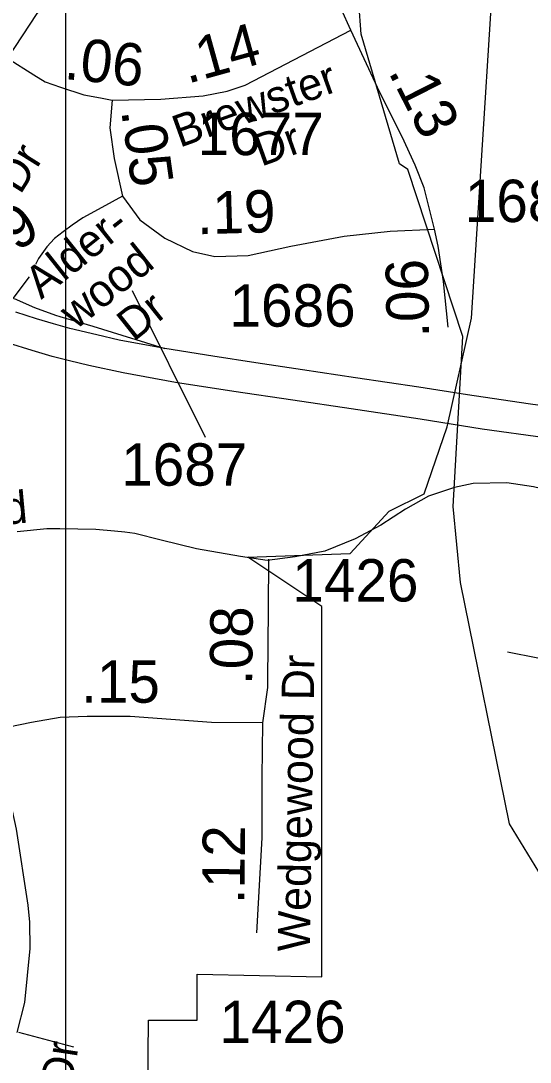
# Model space of a CAD drawing. Extents: x 1662474 to 1856135, y 779280 to 917889.
# Drawn here: x 1730904 to 1732406, y 834835 to 837907 of the extents above; entities that cross this region are included whole.
import ezdxf

# ---------------------------------------------------------------- set-up
doc = ezdxf.new("R2010")
doc.units = 0
for name, color, linetype in [('Exist Boundary Political City Limit New', 7, 'Continuous'), ('Exist Hydrographic Misc Water Feature', 7, 'Continuous'), ('Exist Road Non-System Type 51', 7, 'Continuous'), ('Exist Road Non-System Type 51 Label', 7, 'Continuous'), ('Exist Road Primary Interstate Divided Center Attributed', 7, 'Continuous'), ('Exist Road Primary Interstate Ramp 1 Lane Attributed', 7, 'Continuous'), ('Exist Road Secondary Mileage Hundredths English Label', 7, 'Continuous'), ('Exist Road Secondary Mileage Tenths English Label', 7, 'Continuous'), ('Exist Road Secondary Type 51 Attributed', 7, 'Continuous'), ('Exist Road Secondary Type 51 Label', 7, 'Continuous'), ('Exist Road Secondary Type 51 Number Label', 7, 'Continuous'), ('Map Preparation Boundary City Limit Buffer Line', 7, 'Continuous'), ('Map Preparation Inset Cut Line', 7, 'Continuous')]:
    doc.layers.add(name, color=color, linetype=linetype)

msp = doc.modelspace()

# ---------------------------------------------------------------- linework, layer by layer
at = {"layer": 'Exist Boundary Political City Limit New'}
msp.add_lwpolyline([(1731273.5, 834253.2), (1731281.1, 834958.9), (1731424.6, 834958.9), (1731424.6, 835094.1), (1731792, 835086.8), (1731792, 836179.1), (1731573.5, 836324.8), (1731875.2, 836335.2), (1731989.8, 836460.1), (1732093.9, 836512.1), (1732161.2, 836709), (1732233.5, 837030.1), (1732322.2, 838441.6), (1732351.5, 839399.5), (1732382.4, 840041), (1732045.4, 839879.3), (1732066.4, 840264.9), (1731313.2, 840232.6), (1731271, 841075.4), (1731213.9, 841075.8), (1731124.8, 841076.3), (1730964.6, 841228.1), (1730411.4, 840551.2)], dxfattribs=at)
at = {"layer": 'Exist Hydrographic Misc Water Feature'}
msp.add_lwpolyline([(1732528.5, 834737.1), (1732499.6, 835230), (1732442.6, 835378.9), (1732344.6, 835538.4), (1732200.4, 836250.4), (1732178.5, 836474), (1732207.4, 836975.7), (1732045.4, 837468.1), (1732020.4, 837484.9), (1731907.4, 837868), (1731900.4, 837960.1), (1731654.4, 838447.6), (1731631.4, 838563), (1731633.5, 838789.4), (1731486.4, 839140.3), (1731305.4, 839442.7)], dxfattribs=at)
at = {"layer": 'Exist Road Non-System Type 51'}
msp.add_line((1731060, 834878.9), (1730898, 834922.1), dxfattribs=at)
for points in [[(1733201.8, 836353), (1733200.6, 836353.1), (1733137.9, 836360.9), (1732416.1, 836532.1), (1732337.6, 836544.2), (1732238.1, 836542), (1732182.6, 836530.8), (1732105.9, 836504.8), (1732038.8, 836466.2), (1731966, 836419), (1731889.6, 836379), (1731800.1, 836342.6), (1731713.2, 836325.4), (1731630.4, 836314.5)], [(1731630.4, 836314.5), (1731552.1, 836327.1), (1731422.1, 836349.4), (1731317.5, 836375.1), (1731240.6, 836394.8), (1731210.6, 836398.8), (1731180.8, 836401.9), (1731125.1, 836406.6), (1731019.1, 836408.7), (1730980.8, 836408.7), (1730893.4, 836399.8)], [(1732339, 836045.4), (1732428.2, 836027.9), (1732482.6, 835999.2)]]:
    msp.add_lwpolyline(points, dxfattribs=at)
at = {"layer": 'Exist Road Primary Interstate Divided Center Attributed'}
for points in [[(1731328.5, 836940.7), (1731194.2, 836965.3), (1731128.1, 836980.8), (1731048.8, 836999.8), (1731000.9, 837013.7), (1730950.7, 837027.9), (1730889.6, 837047.4)], [(1733191.1, 836563), (1733050.2, 836585), (1732801.1, 836623.5), (1732626.3, 836649), (1732449.8, 836677.1), (1732264.7, 836702.6), (1732081.7, 836731.5), (1731878.4, 836762.2), (1731705.8, 836787.7), (1731532.3, 836814), (1731360.6, 836840.4), (1731206.1, 836868.9), (1731104.8, 836890.5), (1731047.5, 836904.3), (1730996.5, 836917.3), (1730937.3, 836935), (1730868, 836956.2)], [(1733175.5, 836662.4), (1733039.6, 836680.9), (1732879.5, 836704.7), (1732725.5, 836728.5), (1732548.6, 836756.1), (1732400.6, 836777.3), (1732221.5, 836804.1), (1732077.8, 836826.1), (1731891.4, 836854.2), (1731734.7, 836877.1), (1731597.1, 836898.3), (1731469.9, 836917.7), (1731328.5, 836940.7)]]:
    msp.add_lwpolyline(points, dxfattribs=at)
at = {"layer": 'Exist Road Primary Interstate Ramp 1 Lane Attributed'}
msp.add_lwpolyline([(1730884.3, 837087.9), (1730944.5, 837061.8), (1731006.1, 837039.2), (1731019.2, 837034.4), (1731116.7, 837006.3), (1731328.5, 836940.7)], dxfattribs=at)
at = {"layer": 'Exist Road Secondary Type 51 Attributed'}
for points in [[(1731876.9, 837880.1), (1731848.6, 837942.1), (1731826.8, 837976.9), (1731792, 838019.4), (1731752.7, 838053), (1731715.7, 838082.4), (1731679.9, 838104.2), (1731634.2, 838130.3), (1731592.8, 838148.8), (1731557.2, 838158.2), (1731496, 838167.4), (1731428.7, 838170.4), (1731376.7, 838170.4), (1731300.3, 838158.2), (1731217.7, 838130.7), (1731150.4, 838103.2), (1731083.1, 838063.4), (1731009.7, 837996.2), (1730951.6, 837928.9), (1730864.4, 837797.1)], [(1731173.7, 837673.1), (1731317.4, 837676), (1731442, 837686.3), (1731512.7, 837699.9), (1731565.8, 837717.6), (1731876.9, 837880.1)], [(1732123.5, 837292.9), (1732093, 837414.5), (1732066.5, 837480.9), (1732028.9, 837564.9), (1731962.5, 837695.5), (1731876.9, 837880.1)], [(1730864.4, 837797.1), (1730942.5, 837747.8), (1730976, 837727.6), (1731021, 837711.3), (1731090.4, 837688.8), (1731138.7, 837680), (1731173.7, 837673.1)], [(1731173.7, 837673.1), (1731166.3, 837591), (1731179, 837500.7), (1731204.2, 837389.6)], [(1731204.2, 837389.6), (1731143, 837356.2), (1731087.2, 837326.1), (1731055.2, 837304.1), (1731028.7, 837284.9), (1731003.1, 837264.8), (1730981.2, 837240.2), (1730956.5, 837205.5), (1730947.3, 837188.1)], [(1731204.2, 837389.6), (1731255.3, 837319.7), (1731328.8, 837266), (1731410.7, 837226.4), (1731475.8, 837212.3), (1731574.7, 837215.1), (1731700, 837242.2), (1731857.3, 837271.7), (1731993, 837286.2), (1732123.5, 837292.9)], [(1732163.9, 837003), (1732150.6, 837138), (1732135.1, 837241.9), (1732123.5, 837292.9)], [(1731634.4, 836318.8), (1731633.2, 836172.6), (1731631.3, 835961.8), (1731631.1, 835940.6), (1731616.4, 835836.4)], [(1731616.4, 835836.4), (1731466.7, 835837.5), (1731226.1, 835854.4), (1731100.1, 835854.4), (1731020.6, 835851.4), (1730935.6, 835836.9), (1730834.5, 835816.6)], [(1730893.7, 834922.1), (1730916.3, 835010.7), (1730932.1, 835170.1), (1730930.6, 835248.2), (1730925.6, 835298.5), (1730891.5, 835522.1), (1730847.3, 835725.3), (1730834.5, 835816.6)], [(1731616.4, 835836.4), (1731614.7, 835674.6), (1731615.1, 835496.7), (1731598.6, 835216.7)]]:
    msp.add_lwpolyline(points, dxfattribs=at)
at = {"layer": 'Exist Road Secondary Type 51 Number Label'}
for p, q in [((1730928.4, 837152.3), (1730552.3, 836651.1)), ((1731232.5, 837111.6), (1731447.7, 836679.1))]:
    msp.add_line(p, q, dxfattribs=at)
at = {"layer": 'Map Preparation Boundary City Limit Buffer Line'}
msp.add_lwpolyline([(1731273.5, 834253.2), (1731281.1, 834958.9), (1731424.6, 834958.9), (1731424.6, 835094.1), (1731792, 835086.8), (1731792, 836179.1), (1731573.5, 836324.8), (1731875.2, 836335.2), (1731989.8, 836460.1), (1732093.9, 836512.1), (1732161.2, 836709), (1732233.5, 837030.1), (1732322.2, 838441.6), (1732351.5, 839399.5), (1732382.4, 840041), (1732045.4, 839879.3), (1732066.4, 840264.9), (1731313.2, 840232.6), (1731271, 841075.4), (1731213.9, 841075.8), (1731124.8, 841076.3), (1730964.6, 841228.1), (1730411.4, 840551.2)], dxfattribs=at)
at = {"layer": 'Map Preparation Inset Cut Line'}
for points in [[(1731035.7, 826588.1), (1668486.3, 826588.1), (1668486.3, 870408.9), (1731035.7, 870408.9)], [(1731035.7, 826588.1), (1793585.1, 826588.1), (1793585.1, 870408.9), (1731035.7, 870408.9)]]:
    msp.add_lwpolyline(points, close=True, dxfattribs=at)

# ---------------------------------------------------------------- texts
at = {"layer": 'Exist Road Non-System Type 51 Label'}
msp.add_text('Ruffin Rd', height=95, rotation=5.3003, dxfattribs=at).set_placement((1730399.9, 836378.1))
at = {"layer": 'Exist Road Secondary Mileage Hundredths English Label'}
for s, rotation, p in [('.14', 15.5074, (1731395.4, 837721)), ('.06', 354.2329, (1731029.5, 837735.9)), ('.19', 1.6374, (1731424.4, 837277.2)), ('.12', 89.4055, (1731563.3, 835300.6))]:
    msp.add_text(s, height=125, rotation=rotation, dxfattribs=at).set_placement(p)
at = {"layer": 'Exist Road Secondary Mileage Tenths English Label'}
for s, rotation, p in [('.13', 296.9626, (1731986.4, 837757)), ('.05', 277.9539, (1731199.9, 837641.8)), ('.09', 34.5476, (1730777.7, 837144.9)), ('.06', 91.0463, (1732108.4, 836973.2)), ('.08', 89.4813, (1731586.1, 835947))]:
    msp.add_text(s, height=125, rotation=rotation, dxfattribs=at).set_placement(p)
msp.add_text('.15', height=125, dxfattribs=at).set_placement((1731081.9, 835895.3))
at = {"layer": 'Exist Road Secondary Type 51 Label'}
for s, rotation, p in [('Brewster', 19.7495, (1731372.6, 837532.3)), (' Dr', 19.7495, (1731579.6, 837464.6)), (' Dr', 57.8807, (1730883.9, 837362.2)), ('Alder-', 38.5183, (1730964.2, 837083.6)), ('wood', 38.5183, (1731066.1, 836993.9)), (' Dr', 38.5183, (1731209, 836936.7)), ('Wedgewood Dr', 89.0912, (1731756.2, 835160.7)), ('Alfred Dr', 81.4068, (1731000.4, 834392.8))]:
    msp.add_text(s, height=95, rotation=rotation, dxfattribs=at).set_placement(p)
at = {"layer": 'Exist Road Secondary Type 51 Number Label'}
for s, p in [('1677', (1731425.7, 837510.9)), ('1685', (1732213.2, 837313.4)), ('1686', (1731519.4, 837004.8)), ('1687', (1731200.2, 836535.7)), ('1426', (1731704.8, 836194)), ('1426', (1731490, 834891.3))]:
    msp.add_text(s, height=125, dxfattribs=at).set_placement(p)

doc.saveas('drawing.dxf')
